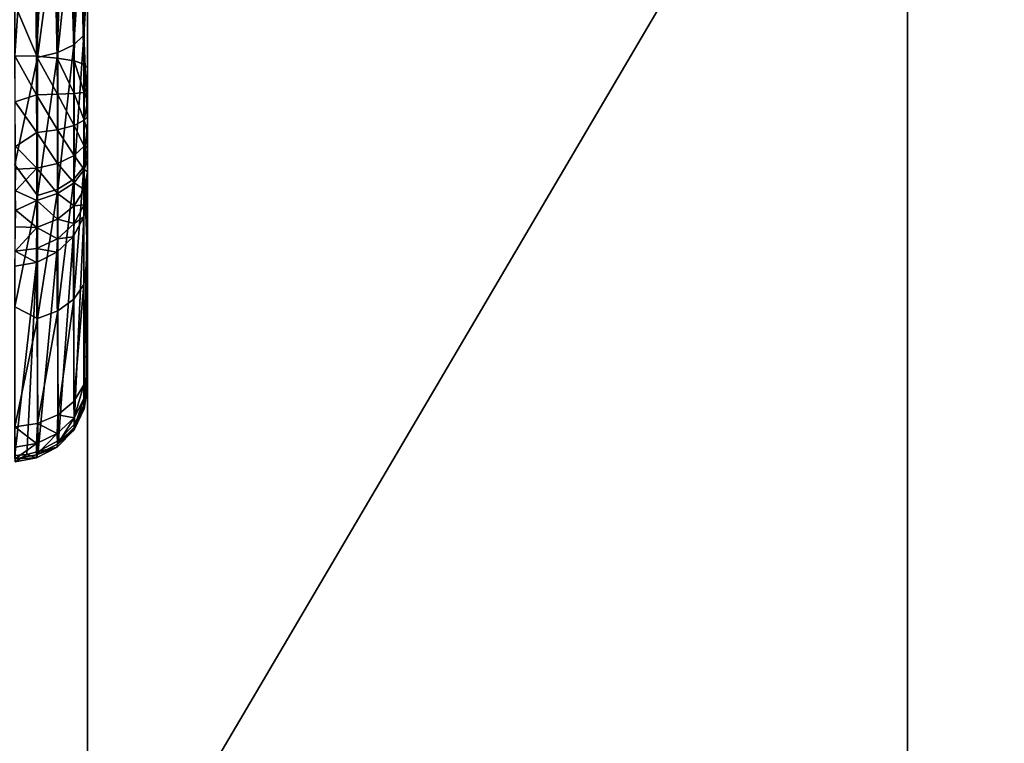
# Model space of a CAD drawing. Header units: millimetres. Extents: x -41 to 11, y -3 to 963.
# Tile 443 of 656: x -16.04 to -10.76, y 341.6 to 345.49. Entities that reach past the tile are written whole.
import ezdxf

# ---------------------------------------------------------------- set-up
doc = ezdxf.new("R2010")
doc.units = ezdxf.units.MM
doc.header["$LTSCALE"] = 65.185185
for name, color, linetype in [('3321', 7, 'CONTINUOUS'), ('3323', 7, 'CONTINUOUS'), ('3326', 7, 'CONTINUOUS'), ('3329', 7, 'CONTINUOUS'), ('3341', 7, 'CONTINUOUS'), ('3350', 7, 'CONTINUOUS'), ('3384', 7, 'CONTINUOUS'), ('3385', 7, 'CONTINUOUS'), ('643', 7, 'CONTINUOUS'), ('648', 7, 'CONTINUOUS'), ('695', 7, 'CONTINUOUS'), ('696', 7, 'CONTINUOUS'), ('700', 7, 'CONTINUOUS'), ('701', 7, 'CONTINUOUS')]:
    doc.layers.add(name, color=color, linetype=linetype)

msp = doc.modelspace()

# ---------------------------------------------------------------- linework, layer by layer
at = {"layer": '3321', "linetype": 'Continuous'}
for points in [[(9.125, 297.5, 93.5), (9.125, 382.5, 93.5), (-40.875, 297.5, 93.5), (9.125, 297.5, 93.5)], [(9.125, 382.5, 93.5), (-40.875, 382.5, 93.5), (-40.875, 297.5, 93.5), (9.125, 382.5, 93.5)]]:
    msp.add_3dface(points, dxfattribs=at)
at = {"layer": '3323', "linetype": 'Continuous'}
for points in [[(-40.875, 382.5, 8.5), (9.125, 297.5, 8.5), (-40.875, 297.5, 8.5), (-40.875, 382.5, 8.5)], [(9.125, 382.5, 8.5), (9.125, 297.5, 8.5), (-40.875, 382.5, 8.5), (9.125, 382.5, 8.5)]]:
    msp.add_3dface(points, dxfattribs=at)
at = {"layer": '3326', "linetype": 'Continuous'}
for points in [[(-15.675, 300.2, 11.2), (-15.675, 379.8, 90.8), (-15.675, 363.1576, 64.6117), (-15.675, 300.2, 11.2)], [(-15.675, 379.8, 90.8), (-15.675, 300.2, 11.2), (-15.675, 341.0258, 53.5527), (-15.675, 379.8, 90.8)], [(-15.675, 300.2, 90.8), (-15.675, 379.8, 90.8), (-15.675, 332.2102, 79.7085), (-15.675, 300.2, 90.8)], [(-15.675, 312.346, 53.7239), (-15.675, 379.8, 90.8), (-15.675, 312.7064, 52.854), (-15.675, 312.346, 53.7239)], [(-15.675, 379.8, 11.2), (-15.675, 300.2, 11.2), (-15.675, 347.7898, 22.2915), (-15.675, 379.8, 11.2)], [(-15.675, 333.5075, 79.4128), (-15.675, 379.8, 90.8), (-15.675, 333.6821, 79.1939), (-15.675, 333.5075, 79.4128)], [(-15.675, 379.8, 90.8), (-15.675, 333.5075, 79.4128), (-15.675, 333.2883, 79.5876), (-15.675, 379.8, 90.8)], [(-15.675, 333.6821, 79.1939), (-15.675, 379.8, 90.8), (-15.675, 333.8035, 78.9418), (-15.675, 333.6821, 79.1939)], [(-15.675, 333.8035, 78.9418), (-15.675, 379.8, 90.8), (-15.675, 333.8658, 78.6685), (-15.675, 333.8035, 78.9418)], [(-15.675, 333.8658, 78.6685), (-15.675, 379.8, 90.8), (-15.675, 333.8658, 78.3887), (-15.675, 333.8658, 78.6685)], [(-15.675, 333.8658, 78.3887), (-15.675, 379.8, 90.8), (-15.675, 333.8034, 78.1158), (-15.675, 333.8658, 78.3887)], [(-15.675, 333.8034, 78.1158), (-15.675, 379.8, 90.8), (-15.675, 333.6821, 77.8638), (-15.675, 333.8034, 78.1158)], [(-15.675, 333.6821, 77.8638), (-15.675, 379.8, 90.8), (-15.675, 333.5077, 77.6451), (-15.675, 333.6821, 77.8638)], [(-15.675, 332.2102, 79.7085), (-15.675, 379.8, 90.8), (-15.675, 332.483, 79.7709), (-15.675, 332.2102, 79.7085)], [(-15.675, 332.483, 79.7709), (-15.675, 379.8, 90.8), (-15.675, 332.763, 79.7711), (-15.675, 332.483, 79.7709)], [(-15.675, 332.763, 79.7711), (-15.675, 379.8, 90.8), (-15.675, 333.0362, 79.7088), (-15.675, 332.763, 79.7711)], [(-15.675, 333.0362, 79.7088), (-15.675, 379.8, 90.8), (-15.675, 333.2883, 79.5876), (-15.675, 333.0362, 79.7088)], [(-15.675, 379.8, 90.8), (-15.675, 341.0258, 53.5527), (-15.675, 341.2006, 53.772), (-15.675, 379.8, 90.8)], [(-15.675, 339.2581, 55.3205), (-15.675, 379.8, 90.8), (-15.675, 339.477, 55.4951), (-15.675, 339.2581, 55.3205)], [(-15.675, 379.8, 90.8), (-15.675, 339.2581, 55.3205), (-15.675, 339.2894, 63.4008), (-15.675, 379.8, 90.8)], [(-15.675, 339.477, 55.4951), (-15.675, 379.8, 90.8), (-15.675, 339.7291, 55.6165), (-15.675, 339.477, 55.4951)], [(-15.675, 379.8, 90.8), (-15.675, 312.346, 53.7239), (-15.675, 324.267, 66.7332), (-15.675, 379.8, 90.8)], [(-15.675, 312.7064, 52.854), (-15.675, 379.8, 90.8), (-15.675, 312.9261, 51.9386), (-15.675, 312.7064, 52.854)], [(-15.675, 312.9261, 51.9386), (-15.675, 379.8, 90.8), (-15.675, 313, 51.0004), (-15.675, 312.9261, 51.9386)], [(-15.675, 313, 51.0004), (-15.675, 379.8, 90.8), (-15.675, 337.7405, 65.3432), (-15.675, 313, 51.0004)], [(-15.675, 324.4414, 68.282), (-15.675, 379.8, 90.8), (-15.675, 324.5628, 68.0299), (-15.675, 324.4414, 68.282)], [(-15.675, 379.8, 90.8), (-15.675, 324.4414, 68.282), (-15.675, 333.5077, 77.6451), (-15.675, 379.8, 90.8)], [(-15.675, 324.5628, 68.0299), (-15.675, 379.8, 90.8), (-15.675, 324.6252, 67.7566), (-15.675, 324.5628, 68.0299)], [(-15.675, 324.6252, 67.7566), (-15.675, 379.8, 90.8), (-15.675, 324.6251, 67.4769), (-15.675, 324.6252, 67.7566)], [(-15.675, 324.6251, 67.4769), (-15.675, 379.8, 90.8), (-15.675, 324.5628, 67.2039), (-15.675, 324.6251, 67.4769)], [(-15.675, 324.5628, 67.2039), (-15.675, 379.8, 90.8), (-15.675, 324.4414, 66.952), (-15.675, 324.5628, 67.2039)], [(-15.675, 324.4414, 66.952), (-15.675, 379.8, 90.8), (-15.675, 324.267, 66.7332), (-15.675, 324.4414, 66.952)], [(-15.675, 339.0705, 65.3431), (-15.675, 379.8, 90.8), (-15.675, 339.2892, 65.1687), (-15.675, 339.0705, 65.3431)], [(-15.675, 339.2892, 65.1687), (-15.675, 379.8, 90.8), (-15.675, 339.4637, 64.9501), (-15.675, 339.2892, 65.1687)], [(-15.675, 339.4637, 64.9501), (-15.675, 379.8, 90.8), (-15.675, 339.5851, 64.6982), (-15.675, 339.4637, 64.9501)], [(-15.675, 339.5851, 64.6982), (-15.675, 379.8, 90.8), (-15.675, 339.6475, 64.4254), (-15.675, 339.5851, 64.6982)], [(-15.675, 339.6475, 64.4254), (-15.675, 379.8, 90.8), (-15.675, 339.6477, 64.1454), (-15.675, 339.6475, 64.4254)], [(-15.675, 339.6477, 64.1454), (-15.675, 379.8, 90.8), (-15.675, 339.5854, 63.8721), (-15.675, 339.6477, 64.1454)], [(-15.675, 339.5854, 63.8721), (-15.675, 379.8, 90.8), (-15.675, 339.4642, 63.6201), (-15.675, 339.5854, 63.8721)], [(-15.675, 338.8186, 65.4645), (-15.675, 379.8, 90.8), (-15.675, 339.0705, 65.3431), (-15.675, 338.8186, 65.4645)], [(-15.675, 339.7291, 55.6165), (-15.675, 379.8, 90.8), (-15.675, 340.0024, 55.6788), (-15.675, 339.7291, 55.6165)], [(-15.675, 340.0024, 55.6788), (-15.675, 379.8, 90.8), (-15.675, 340.2821, 55.6787), (-15.675, 340.0024, 55.6788)], [(-15.675, 340.2821, 55.6787), (-15.675, 379.8, 90.8), (-15.675, 340.555, 55.6164), (-15.675, 340.2821, 55.6787)], [(-15.675, 340.555, 55.6164), (-15.675, 379.8, 90.8), (-15.675, 340.807, 55.495), (-15.675, 340.555, 55.6164)], [(-15.675, 340.807, 55.495), (-15.675, 379.8, 90.8), (-15.675, 341.0257, 55.3206), (-15.675, 340.807, 55.495)], [(-15.675, 341.0257, 55.3206), (-15.675, 379.8, 90.8), (-15.675, 341.2002, 55.102), (-15.675, 341.0257, 55.3206)], [(-15.675, 341.2002, 55.102), (-15.675, 379.8, 90.8), (-15.675, 341.3216, 54.8501), (-15.675, 341.2002, 55.102)], [(-15.675, 341.3216, 54.8501), (-15.675, 379.8, 90.8), (-15.675, 341.384, 54.5773), (-15.675, 341.3216, 54.8501)], [(-15.675, 341.384, 54.5773), (-15.675, 379.8, 90.8), (-15.675, 341.3842, 54.2973), (-15.675, 341.384, 54.5773)], [(-15.675, 341.3842, 54.2973), (-15.675, 379.8, 90.8), (-15.675, 341.3219, 54.0241), (-15.675, 341.3842, 54.2973)], [(-15.675, 341.3219, 54.0241), (-15.675, 379.8, 90.8), (-15.675, 341.2006, 53.772), (-15.675, 341.3219, 54.0241)], [(-15.675, 379.8, 90.8), (-15.675, 339.2894, 63.4008), (-15.675, 339.4642, 63.6201), (-15.675, 379.8, 90.8)], [(-15.675, 337.7405, 65.3432), (-15.675, 379.8, 90.8), (-15.675, 337.9926, 65.4645), (-15.675, 337.7405, 65.3432)], [(-15.675, 337.9926, 65.4645), (-15.675, 379.8, 90.8), (-15.675, 338.2659, 65.5269), (-15.675, 337.9926, 65.4645)], [(-15.675, 338.2659, 65.5269), (-15.675, 379.8, 90.8), (-15.675, 338.5456, 65.5268), (-15.675, 338.2659, 65.5269)], [(-15.675, 338.5456, 65.5268), (-15.675, 379.8, 90.8), (-15.675, 338.8186, 65.4645), (-15.675, 338.5456, 65.5268)], [(-15.675, 368.1454, 54.526), (-15.675, 300.2, 11.2), (-15.675, 368.7574, 55.2426), (-15.675, 368.1454, 54.526)], [(-15.675, 300.2, 11.2), (-15.675, 364.707, 62.6697), (-15.675, 368.7574, 55.2426), (-15.675, 300.2, 11.2)], [(-15.675, 367.6536, 53.7233), (-15.675, 300.2, 11.2), (-15.675, 368.1454, 54.526), (-15.675, 367.6536, 53.7233)], [(-15.675, 367.654, 48.2761), (-15.675, 300.2, 11.2), (-15.675, 367.2936, 49.146), (-15.675, 367.654, 48.2761)], [(-15.675, 300.2, 11.2), (-15.675, 367.654, 48.2761), (-15.675, 355.733, 35.2668), (-15.675, 300.2, 11.2)], [(-15.675, 367.2933, 52.8531), (-15.675, 300.2, 11.2), (-15.675, 367.6536, 53.7233), (-15.675, 367.2933, 52.8531)], [(-15.675, 367.2936, 49.146), (-15.675, 300.2, 11.2), (-15.675, 367.0739, 50.0614), (-15.675, 367.2936, 49.146)], [(-15.675, 367.0737, 51.9378), (-15.675, 300.2, 11.2), (-15.675, 367.2933, 52.8531), (-15.675, 367.0737, 51.9378)], [(-15.675, 367.0739, 50.0614), (-15.675, 300.2, 11.2), (-15.675, 367, 50.9996), (-15.675, 367.0739, 50.0614)], [(-15.675, 367, 50.9996), (-15.675, 300.2, 11.2), (-15.675, 367.0737, 51.9378), (-15.675, 367, 50.9996)], [(-15.675, 364.707, 62.6697), (-15.675, 300.2, 11.2), (-15.675, 364.4551, 62.5483), (-15.675, 364.707, 62.6697)], [(-15.675, 364.4551, 62.5483), (-15.675, 300.2, 11.2), (-15.675, 364.1823, 62.4859), (-15.675, 364.4551, 62.5483)], [(-15.675, 364.1823, 62.4859), (-15.675, 300.2, 11.2), (-15.675, 363.9023, 62.4857), (-15.675, 364.1823, 62.4859)], [(-15.675, 363.9023, 62.4857), (-15.675, 300.2, 11.2), (-15.675, 363.6291, 62.548), (-15.675, 363.9023, 62.4857)], [(-15.675, 363.6291, 62.548), (-15.675, 300.2, 11.2), (-15.675, 363.377, 62.6692), (-15.675, 363.6291, 62.548)], [(-15.675, 363.377, 62.6692), (-15.675, 300.2, 11.2), (-15.675, 363.1577, 62.844), (-15.675, 363.377, 62.6692)], [(-15.675, 363.1577, 62.844), (-15.675, 300.2, 11.2), (-15.675, 362.9832, 63.063), (-15.675, 363.1577, 62.844)], [(-15.675, 362.9832, 64.393), (-15.675, 300.2, 11.2), (-15.675, 363.1576, 64.6117), (-15.675, 362.9832, 64.393)], [(-15.675, 362.9832, 63.063), (-15.675, 300.2, 11.2), (-15.675, 362.8618, 63.315), (-15.675, 362.9832, 63.063)], [(-15.675, 362.8619, 64.141), (-15.675, 300.2, 11.2), (-15.675, 362.9832, 64.393), (-15.675, 362.8619, 64.141)], [(-15.675, 362.7995, 63.8681), (-15.675, 300.2, 11.2), (-15.675, 362.8619, 64.141), (-15.675, 362.7995, 63.8681)], [(-15.675, 362.8618, 63.315), (-15.675, 300.2, 11.2), (-15.675, 362.7995, 63.5883), (-15.675, 362.8618, 63.315)], [(-15.675, 362.7995, 63.5883), (-15.675, 300.2, 11.2), (-15.675, 362.7995, 63.8681), (-15.675, 362.7995, 63.5883)], [(-15.675, 355.5586, 35.048), (-15.675, 300.2, 11.2), (-15.675, 355.733, 35.2668), (-15.675, 355.5586, 35.048)], [(-15.675, 346.4923, 24.3549), (-15.675, 300.2, 11.2), (-15.675, 355.5586, 33.718), (-15.675, 346.4923, 24.3549)], [(-15.675, 355.5586, 33.718), (-15.675, 300.2, 11.2), (-15.675, 355.4372, 33.9701), (-15.675, 355.5586, 33.718)], [(-15.675, 355.4372, 34.7961), (-15.675, 300.2, 11.2), (-15.675, 355.5586, 35.048), (-15.675, 355.4372, 34.7961)], [(-15.675, 355.4372, 33.9701), (-15.675, 300.2, 11.2), (-15.675, 355.3748, 34.2434), (-15.675, 355.4372, 33.9701)], [(-15.675, 355.3749, 34.5231), (-15.675, 300.2, 11.2), (-15.675, 355.4372, 34.7961), (-15.675, 355.3749, 34.5231)], [(-15.675, 355.3748, 34.2434), (-15.675, 300.2, 11.2), (-15.675, 355.3749, 34.5231), (-15.675, 355.3748, 34.2434)], [(-15.675, 347.7898, 22.2915), (-15.675, 300.2, 11.2), (-15.675, 347.517, 22.2291), (-15.675, 347.7898, 22.2915)], [(-15.675, 347.517, 22.2291), (-15.675, 300.2, 11.2), (-15.675, 347.237, 22.2289), (-15.675, 347.517, 22.2291)], [(-15.675, 347.237, 22.2289), (-15.675, 300.2, 11.2), (-15.675, 346.9638, 22.2912), (-15.675, 347.237, 22.2289)], [(-15.675, 346.9638, 22.2912), (-15.675, 300.2, 11.2), (-15.675, 346.7117, 22.4124), (-15.675, 346.9638, 22.2912)], [(-15.675, 300.2, 11.2), (-15.675, 346.4925, 22.5872), (-15.675, 346.7117, 22.4124), (-15.675, 300.2, 11.2)], [(-15.675, 346.4925, 22.5872), (-15.675, 300.2, 11.2), (-15.675, 346.3179, 22.8061), (-15.675, 346.4925, 22.5872)], [(-15.675, 346.3179, 24.1362), (-15.675, 300.2, 11.2), (-15.675, 346.4923, 24.3549), (-15.675, 346.3179, 24.1362)], [(-15.675, 346.3179, 22.8061), (-15.675, 300.2, 11.2), (-15.675, 346.1965, 23.0582), (-15.675, 346.3179, 22.8061)], [(-15.675, 346.1966, 23.8842), (-15.675, 300.2, 11.2), (-15.675, 346.3179, 24.1362), (-15.675, 346.1966, 23.8842)], [(-15.675, 346.1342, 23.6113), (-15.675, 300.2, 11.2), (-15.675, 346.1966, 23.8842), (-15.675, 346.1342, 23.6113)], [(-15.675, 346.1965, 23.0582), (-15.675, 300.2, 11.2), (-15.675, 346.1342, 23.3315), (-15.675, 346.1965, 23.0582)], [(-15.675, 346.1342, 23.3315), (-15.675, 300.2, 11.2), (-15.675, 346.1342, 23.6113), (-15.675, 346.1342, 23.3315)]]:
    msp.add_3dface(points, dxfattribs=at)
at = {"layer": '3329', "linetype": 'Continuous'}
for points in [[(-11.275, 379, 12), (-11.275, 346.9634, 22.2913), (-11.275, 301, 12), (-11.275, 379, 12)], [(-11.275, 379, 90), (-11.275, 301, 12), (-11.275, 362.9834, 64.3933), (-11.275, 379, 90)], [(-11.275, 301, 12), (-11.275, 379, 90), (-11.275, 341.0258, 53.5527), (-11.275, 301, 12)], [(-11.275, 341.3218, 54.0237), (-11.275, 379, 90), (-11.275, 341.3841, 54.2971), (-11.275, 341.3218, 54.0237)], [(-11.275, 341.2004, 53.7717), (-11.275, 379, 90), (-11.275, 341.3218, 54.0237), (-11.275, 341.2004, 53.7717)], [(-11.275, 341.0258, 53.5527), (-11.275, 379, 90), (-11.275, 341.2004, 53.7717), (-11.275, 341.0258, 53.5527)], [(-11.275, 333.8036, 78.9415), (-11.275, 379, 90), (-11.275, 333.6823, 79.1935), (-11.275, 333.8036, 78.9415)], [(-11.275, 379, 90), (-11.275, 333.8036, 78.9415), (-11.275, 339.5852, 64.6978), (-11.275, 379, 90)], [(-11.275, 333.2886, 79.5873), (-11.275, 379, 90), (-11.275, 333.0366, 79.7087), (-11.275, 333.2886, 79.5873)], [(-11.275, 333.6823, 79.1935), (-11.275, 379, 90), (-11.275, 333.5075, 79.4128), (-11.275, 333.6823, 79.1935)], [(-11.275, 333.5075, 79.4128), (-11.275, 379, 90), (-11.275, 333.2886, 79.5873), (-11.275, 333.5075, 79.4128)], [(-11.275, 339.6476, 64.4249), (-11.275, 379, 90), (-11.275, 339.5852, 64.6978), (-11.275, 339.6476, 64.4249)], [(-11.275, 341.3841, 54.5768), (-11.275, 379, 90), (-11.275, 339.6476, 64.4249), (-11.275, 341.3841, 54.5768)], [(-11.275, 341.3841, 54.2971), (-11.275, 379, 90), (-11.275, 341.3841, 54.5768), (-11.275, 341.3841, 54.2971)], [(-11.275, 379, 90), (-11.275, 301, 90), (-11.275, 333.0366, 79.7087), (-11.275, 379, 90)], [(-11.275, 362.9834, 64.3933), (-11.275, 301, 12), (-11.275, 362.862, 64.1414), (-11.275, 362.9834, 64.3933)], [(-11.275, 301, 12), (-11.275, 346.1967, 23.8846), (-11.275, 362.862, 64.1414), (-11.275, 301, 12)], [(-11.275, 346.9634, 22.2913), (-11.275, 346.7114, 22.4127), (-11.275, 301, 12), (-11.275, 346.9634, 22.2913)], [(-11.275, 346.7114, 22.4127), (-11.275, 346.4925, 22.5872), (-11.275, 301, 12), (-11.275, 346.7114, 22.4127)], [(-11.275, 346.4925, 22.5872), (-11.275, 346.3177, 22.8065), (-11.275, 301, 12), (-11.275, 346.4925, 22.5872)], [(-11.275, 346.3177, 22.8065), (-11.275, 346.1964, 23.0585), (-11.275, 301, 12), (-11.275, 346.3177, 22.8065)], [(-11.275, 346.1343, 23.6118), (-11.275, 346.1967, 23.8846), (-11.275, 301, 12), (-11.275, 346.1343, 23.6118)], [(-11.275, 346.1964, 23.0585), (-11.275, 346.1341, 23.3318), (-11.275, 301, 12), (-11.275, 346.1964, 23.0585)], [(-11.275, 346.1341, 23.3318), (-11.275, 346.1343, 23.6118), (-11.275, 301, 12), (-11.275, 346.1341, 23.3318)]]:
    msp.add_3dface(points, dxfattribs=at)
at = {"layer": '3341', "linetype": 'Continuous'}
for points in [[(-11.275, 379, 12), (-11.275, 301, 12), (11.125, 379, 12), (-11.275, 379, 12)], [(-11.275, 301, 12), (11.125, 301, 12), (11.125, 379, 12), (-11.275, 301, 12)]]:
    msp.add_3dface(points, dxfattribs=at)
at = {"layer": '3350', "linetype": 'Continuous'}
for points in [[(-11.275, 379, 90), (11.125, 379, 90), (11.125, 301, 90), (-11.275, 379, 90)], [(-11.275, 301, 90), (-11.275, 379, 90), (11.125, 301, 90), (-11.275, 301, 90)]]:
    msp.add_3dface(points, dxfattribs=at)
at = {"layer": '3384', "linetype": 'Continuous'}
for points in [[(-40.875, 300.2, 90.8), (-40.875, 379.8, 90.8), (-15.675, 300.2, 90.8), (-40.875, 300.2, 90.8)], [(-40.875, 379.8, 90.8), (-15.675, 379.8, 90.8), (-15.675, 300.2, 90.8), (-40.875, 379.8, 90.8)]]:
    msp.add_3dface(points, dxfattribs=at)
at = {"layer": '3385', "linetype": 'Continuous'}
for points in [[(-15.675, 379.8, 11.2), (-40.875, 300.2, 11.2), (-15.675, 300.2, 11.2), (-15.675, 379.8, 11.2)], [(-40.875, 379.8, 11.2), (-40.875, 300.2, 11.2), (-15.675, 379.8, 11.2), (-40.875, 379.8, 11.2)]]:
    msp.add_3dface(points, dxfattribs=at)
at = {"layer": '643', "linetype": 'Continuous'}
for points in [[(-15.7488, 345.3534, 26.1023), (-15.7488, 346.1363, 26.4466), (-15.8347, 345.3118, 26.1802), (-15.7488, 345.3534, 26.1023)], [(-15.8347, 345.3118, 26.1802), (-15.7488, 346.1363, 26.4466), (-15.8347, 346.107, 26.5299), (-15.8347, 345.3118, 26.1802)], [(-15.6938, 345.4053, 26.005), (-15.6938, 346.1729, 26.3426), (-15.7488, 345.3534, 26.1023), (-15.6938, 345.4053, 26.005)], [(-15.7488, 345.3534, 26.1023), (-15.6938, 346.1729, 26.3426), (-15.7488, 346.1363, 26.4466), (-15.7488, 345.3534, 26.1023)], [(-15.6938, 345.4053, 26.005), (-15.675, 345.738, 26.0353), (-15.6938, 346.1729, 26.3426), (-15.6938, 345.4053, 26.005)], [(-16.0645, 345.57, 26.3982), (-15.9435, 345.2845, 26.2313), (-15.9435, 346.0878, 26.5846), (-16.0645, 345.57, 26.3982)], [(-15.8347, 345.3118, 26.1802), (-15.8347, 346.107, 26.5299), (-15.9435, 345.2845, 26.2313), (-15.8347, 345.3118, 26.1802)], [(-15.9435, 345.2845, 26.2313), (-15.8347, 346.107, 26.5299), (-15.9435, 346.0878, 26.5846), (-15.9435, 345.2845, 26.2313)], [(-15.675, 344.9372, 25.5776), (-15.675, 345.738, 26.0353), (-15.6938, 345.4053, 26.005), (-15.675, 344.9372, 25.5776)], [(-16.0645, 345.57, 26.3982), (-16.0645, 344.7098, 25.9065), (-15.9435, 345.2845, 26.2313), (-16.0645, 345.57, 26.3982)], [(-15.6938, 344.698, 25.5547), (-15.6938, 345.4053, 26.005), (-15.7488, 344.6319, 25.6429), (-15.6938, 344.698, 25.5547)], [(-15.7488, 344.6319, 25.6429), (-15.6938, 345.4053, 26.005), (-15.7488, 345.3534, 26.1023), (-15.7488, 344.6319, 25.6429)], [(-15.6938, 344.698, 25.5547), (-15.675, 344.9372, 25.5776), (-15.6938, 345.4053, 26.005), (-15.6938, 344.698, 25.5547)], [(-15.7488, 344.6319, 25.6429), (-15.7488, 345.3534, 26.1023), (-15.8347, 344.5789, 25.7136), (-15.7488, 344.6319, 25.6429)], [(-15.8347, 344.5789, 25.7136), (-15.7488, 345.3534, 26.1023), (-15.8347, 345.3118, 26.1802), (-15.8347, 344.5789, 25.7136)], [(-16.0645, 344.7098, 25.9065), (-15.9435, 344.5441, 25.7599), (-15.9435, 345.2845, 26.2313), (-16.0645, 344.7098, 25.9065)], [(-15.8347, 344.5789, 25.7136), (-15.8347, 345.3118, 26.1802), (-15.9435, 344.5441, 25.7599), (-15.8347, 344.5789, 25.7136)], [(-15.9435, 344.5441, 25.7599), (-15.8347, 345.3118, 26.1802), (-15.9435, 345.2845, 26.2313), (-15.9435, 344.5441, 25.7599)], [(-15.675, 344.2264, 24.9898), (-15.675, 344.9372, 25.5776), (-15.6938, 344.698, 25.5547), (-15.675, 344.2264, 24.9898)], [(-16.0645, 344.7098, 25.9065), (-16.0645, 343.9461, 25.275), (-15.9435, 344.5441, 25.7599), (-16.0645, 344.7098, 25.9065)], [(-15.6938, 344.0673, 25.0021), (-15.6938, 344.698, 25.5547), (-15.7488, 343.9885, 25.0792), (-15.6938, 344.0673, 25.0021)], [(-15.7488, 343.9885, 25.0792), (-15.6938, 344.698, 25.5547), (-15.7488, 344.6319, 25.6429), (-15.7488, 343.9885, 25.0792)], [(-15.6938, 344.0673, 25.0021), (-15.675, 344.2264, 24.9898), (-15.6938, 344.698, 25.5547), (-15.6938, 344.0673, 25.0021)], [(-15.7488, 343.9885, 25.0792), (-15.7488, 344.6319, 25.6429), (-15.8347, 343.9255, 25.141), (-15.7488, 343.9885, 25.0792)], [(-15.8347, 343.9255, 25.141), (-15.7488, 344.6319, 25.6429), (-15.8347, 344.5789, 25.7136), (-15.8347, 343.9255, 25.141)], [(-16.0645, 343.9461, 25.275), (-15.9435, 343.8841, 25.1816), (-15.9435, 344.5441, 25.7599), (-16.0645, 343.9461, 25.275)], [(-15.8347, 343.9255, 25.141), (-15.8347, 344.5789, 25.7136), (-15.9435, 343.8841, 25.1816), (-15.8347, 343.9255, 25.141)], [(-15.9435, 343.8841, 25.1816), (-15.8347, 344.5789, 25.7136), (-15.9435, 344.5441, 25.7599), (-15.9435, 343.8841, 25.1816)], [(-15.6938, 343.5279, 24.3601), (-15.675, 344.2264, 24.9898), (-15.6938, 344.0673, 25.0021), (-15.6938, 343.5279, 24.3601)], [(-15.6801, 343.5747, 24.3265), (-15.675, 344.2264, 24.9898), (-15.6938, 343.5279, 24.3601), (-15.6801, 343.5747, 24.3265)], [(-15.675, 343.6265, 24.2894), (-15.675, 344.2264, 24.9898), (-15.6801, 343.5747, 24.3265), (-15.675, 343.6265, 24.2894)], [(-15.6938, 343.5279, 24.3601), (-15.6938, 344.0673, 25.0021), (-15.7488, 343.4383, 24.4243), (-15.6938, 343.5279, 24.3601)], [(-15.7488, 343.4383, 24.4243), (-15.6938, 344.0673, 25.0021), (-15.7488, 343.9885, 25.0792), (-15.7488, 343.4383, 24.4243)], [(-15.7488, 343.4383, 24.4243), (-15.7488, 343.9885, 25.0792), (-15.8348, 343.3666, 24.4758), (-15.7488, 343.4383, 24.4243)], [(-15.8348, 343.3666, 24.4758), (-15.7488, 343.9885, 25.0792), (-15.8347, 343.9255, 25.141), (-15.8348, 343.3666, 24.4758)], [(-16.0645, 343.9461, 25.275), (-16.0645, 343.3016, 24.5225), (-15.9435, 343.8841, 25.1816), (-16.0645, 343.9461, 25.275)], [(-15.9434, 343.3196, 24.5096), (-15.8347, 343.9255, 25.141), (-15.9435, 343.8841, 25.1816), (-15.9434, 343.3196, 24.5096)], [(-15.8348, 343.3666, 24.4758), (-15.8347, 343.9255, 25.141), (-15.9434, 343.3196, 24.5096), (-15.8348, 343.3666, 24.4758)], [(-15.9435, 343.8841, 25.1816), (-16.0645, 343.3016, 24.5225), (-15.9434, 343.3196, 24.5096), (-15.9435, 343.8841, 25.1816)]]:
    msp.add_3dface(points, dxfattribs=at)
at = {"layer": '648', "linetype": 'Continuous'}
for points in [[(-16.0645, 346.8328, 19.4517), (-15.9631, 346.8295, 19.4672), (-16.0645, 345.2949, 19.1575), (-16.0645, 346.8328, 19.4517)], [(-16.0645, 345.2949, 19.1575), (-15.9631, 346.8295, 19.4672), (-15.9485, 345.2916, 19.1776), (-16.0645, 345.2949, 19.1575)], [(-15.9631, 346.8295, 19.4672), (-15.869, 346.8207, 19.5074), (-15.9485, 345.2916, 19.1776), (-15.9631, 346.8295, 19.4672)], [(-15.9485, 345.2916, 19.1776), (-15.869, 346.8207, 19.5074), (-15.8371, 345.2821, 19.2347), (-15.9485, 345.2916, 19.1776)], [(-15.869, 346.8207, 19.5074), (-15.7885, 346.8073, 19.5697), (-15.8371, 345.2821, 19.2347), (-15.869, 346.8207, 19.5074)], [(-15.8371, 345.2821, 19.2347), (-15.7885, 346.8073, 19.5697), (-15.747, 345.2669, 19.3261), (-15.8371, 345.2821, 19.2347)], [(-15.7885, 346.8073, 19.5697), (-15.7269, 346.7899, 19.65), (-15.747, 345.2669, 19.3261), (-15.7885, 346.8073, 19.5697)], [(-15.747, 345.2669, 19.3261), (-15.7269, 346.7899, 19.65), (-15.6935, 345.2491, 19.4333), (-15.747, 345.2669, 19.3261)], [(-15.7269, 346.7899, 19.65), (-15.6882, 346.7697, 19.743), (-15.6935, 345.2491, 19.4333), (-15.7269, 346.7899, 19.65)], [(-15.6882, 346.7697, 19.743), (-15.675, 346.7482, 19.8425), (-15.6935, 345.2491, 19.4333), (-15.6882, 346.7697, 19.743)], [(-15.6935, 345.2491, 19.4333), (-15.675, 346.7482, 19.8425), (-15.675, 345.2296, 19.552), (-15.6935, 345.2491, 19.4333)]]:
    msp.add_3dface(points, dxfattribs=at)
at = {"layer": '695', "linetype": 'Continuous'}
for points in [[(-15.675, 346.7482, 19.8425), (-15.675, 344.2264, 24.9898), (-15.675, 345.2296, 19.552), (-15.675, 346.7482, 19.8425)], [(-15.675, 344.2264, 24.9898), (-15.675, 346.7482, 19.8425), (-15.675, 345.6265, 22.7761), (-15.675, 344.2264, 24.9898)], [(-15.675, 345.738, 26.0353), (-15.675, 344.9372, 25.5776), (-15.675, 345.8049, 24.5078), (-15.675, 345.738, 26.0353)], [(-15.675, 344.9372, 25.5776), (-15.675, 345.6036, 24.1047), (-15.675, 345.8049, 24.5078), (-15.675, 344.9372, 25.5776)], [(-15.675, 344.2264, 24.9898), (-15.675, 345.6265, 22.7761), (-15.675, 345.5113, 23.2129), (-15.675, 344.2264, 24.9898)], [(-15.675, 344.9372, 25.5776), (-15.675, 345.5038, 23.6652), (-15.675, 345.6036, 24.1047), (-15.675, 344.9372, 25.5776)], [(-15.675, 344.9372, 25.5776), (-15.675, 344.2264, 24.9898), (-15.675, 345.5113, 23.2129), (-15.675, 344.9372, 25.5776)], [(-15.675, 344.9372, 25.5776), (-15.675, 345.5113, 23.2129), (-15.675, 345.5038, 23.6652), (-15.675, 344.9372, 25.5776)], [(-15.675, 344.2264, 24.9898), (-15.675, 343.6265, 24.2894), (-15.675, 345.2296, 19.552), (-15.675, 344.2264, 24.9898)], [(-15.675, 345.2296, 19.552), (-15.675, 343.6265, 24.2894), (-15.675, 345.1392, 19.5442), (-15.675, 345.2296, 19.552)], [(-15.675, 345.1392, 19.5442), (-15.675, 343.6265, 24.2894), (-15.675, 345.0514, 19.5493), (-15.675, 345.1392, 19.5442)], [(-15.675, 345.0514, 19.5493), (-15.675, 343.6265, 24.2894), (-15.675, 344.9658, 19.5673), (-15.675, 345.0514, 19.5493)], [(-15.675, 344.9658, 19.5673), (-15.675, 343.6265, 24.2894), (-15.675, 344.8817, 19.5985), (-15.675, 344.9658, 19.5673)], [(-15.675, 344.8039, 19.641), (-15.675, 344.8817, 19.5985), (-15.675, 343.5617, 24.1733), (-15.675, 344.8039, 19.641)], [(-15.675, 344.8817, 19.5985), (-15.675, 343.6265, 24.2894), (-15.675, 343.5617, 24.1733), (-15.675, 344.8817, 19.5985)], [(-15.675, 343.5461, 24.1325), (-15.675, 344.8039, 19.641), (-15.675, 343.5617, 24.1733), (-15.675, 343.5461, 24.1325)], [(-15.675, 344.7338, 19.6947), (-15.675, 344.8039, 19.641), (-15.675, 343.5461, 24.1325), (-15.675, 344.7338, 19.6947)], [(-15.675, 343.5241, 24.0474), (-15.675, 344.7338, 19.6947), (-15.675, 343.5461, 24.1325), (-15.675, 343.5241, 24.0474)], [(-15.675, 344.6715, 19.7585), (-15.675, 344.7338, 19.6947), (-15.675, 343.5241, 24.0474), (-15.675, 344.6715, 19.7585)], [(-15.675, 343.5146, 23.9599), (-15.675, 344.6715, 19.7585), (-15.675, 343.5241, 24.0474), (-15.675, 343.5146, 23.9599)], [(-15.675, 344.6208, 19.8284), (-15.675, 344.6715, 19.7585), (-15.675, 343.5146, 23.9599), (-15.675, 344.6208, 19.8284)], [(-15.675, 343.5148, 23.9162), (-15.675, 344.6208, 19.8284), (-15.675, 343.5146, 23.9599), (-15.675, 343.5148, 23.9162)], [(-15.675, 344.5809, 19.9049), (-15.675, 344.6208, 19.8284), (-15.675, 343.5148, 23.9162), (-15.675, 344.5809, 19.9049)], [(-15.675, 344.5515, 19.9885), (-15.675, 344.5809, 19.9049), (-15.675, 343.5344, 23.7844), (-15.675, 344.5515, 19.9885)], [(-15.675, 343.5344, 23.7844), (-15.675, 344.5809, 19.9049), (-15.675, 343.5148, 23.9162), (-15.675, 343.5344, 23.7844)]]:
    msp.add_3dface(points, dxfattribs=at)
at = {"layer": '696', "linetype": 'Continuous'}
for points in [[(-16.0645, 345.2949, 19.1575), (-15.948, 345.0851, 19.1659), (-16.0627, 345.0466, 19.1479), (-16.0645, 345.2949, 19.1575)], [(-16.0645, 345.2949, 19.1575), (-15.9485, 345.2916, 19.1776), (-15.948, 345.0851, 19.1659), (-16.0645, 345.2949, 19.1575)], [(-15.9485, 345.2916, 19.1776), (-15.8371, 345.2821, 19.2347), (-15.8364, 345.0879, 19.224), (-15.9485, 345.2916, 19.1776)], [(-15.9485, 345.2916, 19.1776), (-15.8364, 345.0879, 19.224), (-15.948, 345.0851, 19.1659), (-15.9485, 345.2916, 19.1776)], [(-15.8371, 345.2821, 19.2347), (-15.747, 345.2669, 19.3261), (-15.7466, 345.0922, 19.3166), (-15.8371, 345.2821, 19.2347)], [(-15.8371, 345.2821, 19.2347), (-15.7466, 345.0922, 19.3166), (-15.8364, 345.0879, 19.224), (-15.8371, 345.2821, 19.2347)], [(-15.747, 345.2669, 19.3261), (-15.6935, 345.2491, 19.4333), (-15.6919, 345.0975, 19.4297), (-15.747, 345.2669, 19.3261)], [(-15.747, 345.2669, 19.3261), (-15.6919, 345.0975, 19.4297), (-15.7466, 345.0922, 19.3166), (-15.747, 345.2669, 19.3261)], [(-15.6935, 345.2491, 19.4333), (-15.675, 345.1392, 19.5442), (-15.6919, 345.0975, 19.4297), (-15.6935, 345.2491, 19.4333)], [(-15.6935, 345.2491, 19.4333), (-15.675, 345.2296, 19.552), (-15.675, 345.1392, 19.5442), (-15.6935, 345.2491, 19.4333)], [(-15.675, 345.1392, 19.5442), (-15.675, 345.0514, 19.5493), (-15.6919, 345.0975, 19.4297), (-15.675, 345.1392, 19.5442)], [(-15.948, 345.0851, 19.1659), (-15.947, 344.8821, 19.1974), (-16.0627, 345.0466, 19.1479), (-15.948, 345.0851, 19.1659)], [(-15.8364, 345.0879, 19.224), (-15.8358, 344.897, 19.2538), (-15.948, 345.0851, 19.1659), (-15.8364, 345.0879, 19.224)], [(-15.948, 345.0851, 19.1659), (-15.8358, 344.897, 19.2538), (-15.947, 344.8821, 19.1974), (-15.948, 345.0851, 19.1659)], [(-15.7466, 345.0922, 19.3166), (-15.7463, 344.9205, 19.3433), (-15.8364, 345.0879, 19.224), (-15.7466, 345.0922, 19.3166)], [(-15.8364, 345.0879, 19.224), (-15.7463, 344.9205, 19.3433), (-15.8358, 344.897, 19.2538), (-15.8364, 345.0879, 19.224)], [(-15.6919, 345.0975, 19.4297), (-15.6919, 344.9493, 19.4527), (-15.7466, 345.0922, 19.3166), (-15.6919, 345.0975, 19.4297)], [(-15.7466, 345.0922, 19.3166), (-15.6919, 344.9493, 19.4527), (-15.7463, 344.9205, 19.3433), (-15.7466, 345.0922, 19.3166)], [(-15.6919, 345.0975, 19.4297), (-15.675, 345.0514, 19.5493), (-15.6919, 344.9493, 19.4527), (-15.6919, 345.0975, 19.4297)], [(-16.0627, 345.0466, 19.1479), (-15.947, 344.8821, 19.1974), (-16.0604, 344.8082, 19.1979), (-16.0627, 345.0466, 19.1479)], [(-15.675, 345.0514, 19.5493), (-15.675, 344.9658, 19.5673), (-15.6919, 344.9493, 19.4527), (-15.675, 345.0514, 19.5493)], [(-15.675, 344.9658, 19.5673), (-15.675, 344.8817, 19.5985), (-15.6919, 344.9493, 19.4527), (-15.675, 344.9658, 19.5673)], [(-15.7463, 344.9205, 19.3433), (-15.7462, 344.7582, 19.4047), (-15.8358, 344.897, 19.2538), (-15.7463, 344.9205, 19.3433)], [(-15.6919, 344.9493, 19.4527), (-15.6918, 344.8091, 19.5056), (-15.7463, 344.9205, 19.3433), (-15.6919, 344.9493, 19.4527)], [(-15.7463, 344.9205, 19.3433), (-15.6918, 344.8091, 19.5056), (-15.7462, 344.7582, 19.4047), (-15.7463, 344.9205, 19.3433)], [(-15.6919, 344.9493, 19.4527), (-15.675, 344.8817, 19.5985), (-15.6918, 344.8091, 19.5056), (-15.6919, 344.9493, 19.4527)], [(-15.947, 344.8821, 19.1974), (-15.9465, 344.6902, 19.2699), (-16.0604, 344.8082, 19.1979), (-15.947, 344.8821, 19.1974)], [(-15.8358, 344.897, 19.2538), (-15.8355, 344.7165, 19.3221), (-15.947, 344.8821, 19.1974), (-15.8358, 344.897, 19.2538)], [(-15.947, 344.8821, 19.1974), (-15.8355, 344.7165, 19.3221), (-15.9465, 344.6902, 19.2699), (-15.947, 344.8821, 19.1974)], [(-15.8358, 344.897, 19.2538), (-15.7462, 344.7582, 19.4047), (-15.8355, 344.7165, 19.3221), (-15.8358, 344.897, 19.2538)], [(-15.675, 344.8817, 19.5985), (-15.675, 344.8039, 19.641), (-15.6918, 344.8091, 19.5056), (-15.675, 344.8817, 19.5985)], [(-16.0604, 344.8082, 19.1979), (-15.9465, 344.6902, 19.2699), (-16.0601, 344.6855, 19.2489), (-16.0604, 344.8082, 19.1979)], [(-15.6918, 344.8091, 19.5056), (-15.6918, 344.6831, 19.5869), (-15.7462, 344.7582, 19.4047), (-15.6918, 344.8091, 19.5056)], [(-15.6918, 344.8091, 19.5056), (-15.675, 344.8039, 19.641), (-15.6918, 344.6831, 19.5869), (-15.6918, 344.8091, 19.5056)], [(-15.7462, 344.7582, 19.4047), (-15.7462, 344.6123, 19.4989), (-15.8355, 344.7165, 19.3221), (-15.7462, 344.7582, 19.4047)], [(-15.7462, 344.7582, 19.4047), (-15.6918, 344.6831, 19.5869), (-15.7462, 344.6123, 19.4989), (-15.7462, 344.7582, 19.4047)], [(-15.675, 344.8039, 19.641), (-15.675, 344.7338, 19.6947), (-15.6918, 344.6831, 19.5869), (-15.675, 344.8039, 19.641)], [(-15.8355, 344.7165, 19.3221), (-15.8355, 344.5542, 19.4267), (-15.9465, 344.6902, 19.2699), (-15.8355, 344.7165, 19.3221)], [(-15.8355, 344.7165, 19.3221), (-15.7462, 344.6123, 19.4989), (-15.8355, 344.5542, 19.4267), (-15.8355, 344.7165, 19.3221)], [(-15.675, 344.7338, 19.6947), (-15.675, 344.6715, 19.7585), (-15.6918, 344.6831, 19.5869), (-15.675, 344.7338, 19.6947)], [(-16.0601, 344.6855, 19.2489), (-15.9465, 344.6902, 19.2699), (-16.0602, 344.5691, 19.3169), (-16.0601, 344.6855, 19.2489)], [(-15.9465, 344.6902, 19.2699), (-15.9465, 344.5176, 19.3813), (-16.0602, 344.5691, 19.3169), (-15.9465, 344.6902, 19.2699)], [(-15.9465, 344.6902, 19.2699), (-15.8355, 344.5542, 19.4267), (-15.9465, 344.5176, 19.3813), (-15.9465, 344.6902, 19.2699)], [(-15.6918, 344.6831, 19.5869), (-15.6919, 344.5769, 19.6929), (-15.7462, 344.6123, 19.4989), (-15.6918, 344.6831, 19.5869)], [(-15.6918, 344.6831, 19.5869), (-15.675, 344.6715, 19.7585), (-15.6919, 344.5769, 19.6929), (-15.6918, 344.6831, 19.5869)], [(-15.675, 344.6715, 19.7585), (-15.675, 344.6208, 19.8284), (-15.6919, 344.5769, 19.6929), (-15.675, 344.6715, 19.7585)], [(-15.7462, 344.6123, 19.4989), (-15.7463, 344.4892, 19.6216), (-15.8355, 344.5542, 19.4267), (-15.7462, 344.6123, 19.4989)], [(-15.7462, 344.6123, 19.4989), (-15.6919, 344.5769, 19.6929), (-15.7463, 344.4892, 19.6216), (-15.7462, 344.6123, 19.4989)], [(-15.6919, 344.5769, 19.6929), (-15.675, 344.6208, 19.8284), (-15.6919, 344.4947, 19.8185), (-15.6919, 344.5769, 19.6929)], [(-15.675, 344.6208, 19.8284), (-15.675, 344.5809, 19.9049), (-15.6919, 344.4947, 19.8185), (-15.675, 344.6208, 19.8284)], [(-16.0602, 344.5691, 19.3169), (-15.9465, 344.5176, 19.3813), (-16.0601, 344.4656, 19.3981), (-16.0602, 344.5691, 19.3169)], [(-15.8355, 344.5542, 19.4267), (-15.8358, 344.4173, 19.5632), (-15.9465, 344.5176, 19.3813), (-15.8355, 344.5542, 19.4267)], [(-15.8355, 344.5542, 19.4267), (-15.7463, 344.4892, 19.6216), (-15.8358, 344.4173, 19.5632), (-15.8355, 344.5542, 19.4267)], [(-15.6919, 344.5769, 19.6929), (-15.6919, 344.4947, 19.8185), (-15.7463, 344.4892, 19.6216), (-15.6919, 344.5769, 19.6929)], [(-15.6919, 344.4947, 19.8185), (-15.675, 344.5515, 19.9885), (-15.6951, 344.4306, 19.9559), (-15.6919, 344.4947, 19.8185)], [(-15.675, 344.5809, 19.9049), (-15.675, 344.5515, 19.9885), (-15.6919, 344.4947, 19.8185), (-15.675, 344.5809, 19.9049)], [(-15.9465, 344.5176, 19.3813), (-15.947, 344.3721, 19.5264), (-16.0601, 344.4656, 19.3981), (-15.9465, 344.5176, 19.3813)], [(-15.9465, 344.5176, 19.3813), (-15.8358, 344.4173, 19.5632), (-15.947, 344.3721, 19.5264), (-15.9465, 344.5176, 19.3813)], [(-15.7463, 344.4892, 19.6216), (-15.6919, 344.4947, 19.8185), (-15.7466, 344.3938, 19.767), (-15.7463, 344.4892, 19.6216)], [(-15.6919, 344.4947, 19.8185), (-15.6951, 344.4306, 19.9559), (-15.7466, 344.3938, 19.767), (-15.6919, 344.4947, 19.8185)], [(-16.0601, 344.4656, 19.3981), (-15.947, 344.3721, 19.5264), (-16.0604, 344.3766, 19.4887), (-16.0601, 344.4656, 19.3981)], [(-15.7463, 344.4892, 19.6216), (-15.7466, 344.3938, 19.767), (-15.8358, 344.4173, 19.5632), (-15.7463, 344.4892, 19.6216)], [(-15.8358, 344.4173, 19.5632), (-15.8364, 344.3113, 19.7248), (-15.947, 344.3721, 19.5264), (-15.8358, 344.4173, 19.5632)], [(-15.8358, 344.4173, 19.5632), (-15.7466, 344.3938, 19.767), (-15.8364, 344.3113, 19.7248), (-15.8358, 344.4173, 19.5632)], [(-15.7466, 344.3938, 19.767), (-15.7523, 344.3233, 19.9272), (-15.8364, 344.3113, 19.7248), (-15.7466, 344.3938, 19.767)], [(-15.7523, 344.3233, 19.9272), (-15.7466, 344.3938, 19.767), (-15.6951, 344.4306, 19.9559), (-15.7523, 344.3233, 19.9272)], [(-16.0604, 344.3766, 19.4887), (-15.947, 344.3721, 19.5264), (-16.0625, 344.2462, 19.6794), (-16.0604, 344.3766, 19.4887)], [(-15.947, 344.3721, 19.5264), (-15.948, 344.2595, 19.6984), (-16.0625, 344.2462, 19.6794), (-15.947, 344.3721, 19.5264)], [(-15.947, 344.3721, 19.5264), (-15.8364, 344.3113, 19.7248), (-15.948, 344.2595, 19.6984), (-15.947, 344.3721, 19.5264)], [(-15.8364, 344.3113, 19.7248), (-15.8385, 344.24, 19.9049), (-15.948, 344.2595, 19.6984), (-15.8364, 344.3113, 19.7248)], [(-15.8385, 344.24, 19.9049), (-15.8364, 344.3113, 19.7248), (-15.7523, 344.3233, 19.9272), (-15.8385, 344.24, 19.9049)], [(-16.0625, 344.2462, 19.6794), (-15.9488, 344.185, 19.8901), (-16.0645, 344.1654, 19.8849), (-16.0625, 344.2462, 19.6794)], [(-15.948, 344.2595, 19.6984), (-15.9488, 344.185, 19.8901), (-16.0625, 344.2462, 19.6794), (-15.948, 344.2595, 19.6984)], [(-15.9488, 344.185, 19.8901), (-15.948, 344.2595, 19.6984), (-15.8385, 344.24, 19.9049), (-15.9488, 344.185, 19.8901)]]:
    msp.add_3dface(points, dxfattribs=at)
at = {"layer": '700', "linetype": 'Continuous'}
for points in [[(-15.675, 343.6265, 24.2894), (-15.6801, 343.5747, 24.3265), (-15.675, 343.5617, 24.1733), (-15.675, 343.6265, 24.2894)], [(-15.6801, 343.5747, 24.3265), (-15.6938, 343.5279, 24.3601), (-15.6921, 343.4555, 24.2189), (-15.6801, 343.5747, 24.3265)], [(-15.675, 343.5617, 24.1733), (-15.6801, 343.5747, 24.3265), (-15.6921, 343.4555, 24.2189), (-15.675, 343.5617, 24.1733)], [(-15.675, 343.5461, 24.1325), (-15.675, 343.5617, 24.1733), (-15.6921, 343.4555, 24.2189), (-15.675, 343.5461, 24.1325)], [(-15.675, 343.5241, 24.0474), (-15.675, 343.5461, 24.1325), (-15.6921, 343.4555, 24.2189), (-15.675, 343.5241, 24.0474)], [(-15.6938, 343.5279, 24.3601), (-15.7488, 343.4383, 24.4243), (-15.7468, 343.3514, 24.2631), (-15.6938, 343.5279, 24.3601)], [(-15.6921, 343.4555, 24.2189), (-15.6938, 343.5279, 24.3601), (-15.7468, 343.3514, 24.2631), (-15.6921, 343.4555, 24.2189)], [(-15.6935, 343.4182, 23.7533), (-15.675, 343.5344, 23.7844), (-15.6921, 343.3992, 23.9112), (-15.6935, 343.4182, 23.7533)], [(-15.675, 343.5344, 23.7844), (-15.675, 343.5148, 23.9162), (-15.6921, 343.3992, 23.9112), (-15.675, 343.5344, 23.7844)], [(-15.675, 343.5241, 24.0474), (-15.6921, 343.4555, 24.2189), (-15.692, 343.4106, 24.0682), (-15.675, 343.5241, 24.0474)], [(-15.6921, 343.3992, 23.9112), (-15.675, 343.5148, 23.9162), (-15.692, 343.4106, 24.0682), (-15.6921, 343.3992, 23.9112)], [(-15.675, 343.5146, 23.9599), (-15.675, 343.5241, 24.0474), (-15.692, 343.4106, 24.0682), (-15.675, 343.5146, 23.9599)], [(-15.675, 343.5148, 23.9162), (-15.675, 343.5146, 23.9599), (-15.692, 343.4106, 24.0682), (-15.675, 343.5148, 23.9162)], [(-15.7488, 343.4383, 24.4243), (-15.8348, 343.3666, 24.4758), (-15.7468, 343.3514, 24.2631), (-15.7488, 343.4383, 24.4243)], [(-15.6921, 343.4555, 24.2189), (-15.7468, 343.3514, 24.2631), (-15.7467, 343.2996, 24.0885), (-15.6921, 343.4555, 24.2189)], [(-15.6921, 343.4555, 24.2189), (-15.7467, 343.2996, 24.0885), (-15.692, 343.4106, 24.0682), (-15.6921, 343.4555, 24.2189)], [(-15.7468, 343.2863, 23.9066), (-15.6935, 343.4182, 23.7533), (-15.6921, 343.3992, 23.9112), (-15.7468, 343.2863, 23.9066)], [(-15.7464, 343.3142, 23.7254), (-15.6935, 343.4182, 23.7533), (-15.7468, 343.2863, 23.9066), (-15.7464, 343.3142, 23.7254)], [(-15.7468, 343.2863, 23.9066), (-15.6921, 343.3992, 23.9112), (-15.7467, 343.2996, 24.0885), (-15.7468, 343.2863, 23.9066)], [(-15.7467, 343.2996, 24.0885), (-15.6921, 343.3992, 23.9112), (-15.692, 343.4106, 24.0682), (-15.7467, 343.2996, 24.0885)], [(-15.8348, 343.3666, 24.4758), (-15.9434, 343.3196, 24.5096), (-15.8366, 343.2662, 24.2992), (-15.8348, 343.3666, 24.4758)], [(-15.7468, 343.3514, 24.2631), (-15.8348, 343.3666, 24.4758), (-15.8366, 343.2662, 24.2992), (-15.7468, 343.3514, 24.2631)], [(-15.7468, 343.3514, 24.2631), (-15.8366, 343.2662, 24.2992), (-15.8363, 343.2086, 24.1051), (-15.7468, 343.3514, 24.2631)], [(-15.7468, 343.3514, 24.2631), (-15.8363, 343.2086, 24.1051), (-15.7467, 343.2996, 24.0885), (-15.7468, 343.3514, 24.2631)], [(-15.9434, 343.3196, 24.5096), (-16.0645, 343.3016, 24.5225), (-15.948, 343.2127, 24.3219), (-15.9434, 343.3196, 24.5096)], [(-16.0645, 343.3016, 24.5225), (-16.0631, 343.1938, 24.3298), (-15.948, 343.2127, 24.3219), (-16.0645, 343.3016, 24.5225)], [(-15.8366, 343.2662, 24.2992), (-15.9434, 343.3196, 24.5096), (-15.948, 343.2127, 24.3219), (-15.8366, 343.2662, 24.2992)], [(-15.8366, 343.1939, 23.903), (-15.7468, 343.2863, 23.9066), (-15.8363, 343.2086, 24.1051), (-15.8366, 343.1939, 23.903)], [(-15.8366, 343.1939, 23.903), (-15.8303, 343.2288, 23.7025), (-15.7468, 343.2863, 23.9066), (-15.8366, 343.1939, 23.903)], [(-15.8363, 343.2086, 24.1051), (-15.7468, 343.2863, 23.9066), (-15.7467, 343.2996, 24.0885), (-15.8363, 343.2086, 24.1051)], [(-15.8303, 343.2288, 23.7025), (-15.7464, 343.3142, 23.7254), (-15.7468, 343.2863, 23.9066), (-15.8303, 343.2288, 23.7025)], [(-15.8366, 343.2662, 24.2992), (-15.948, 343.2127, 24.3219), (-15.9476, 343.1514, 24.1156), (-15.8366, 343.2662, 24.2992)], [(-15.8366, 343.2662, 24.2992), (-15.9476, 343.1514, 24.1156), (-15.8363, 343.2086, 24.1051), (-15.8366, 343.2662, 24.2992)], [(-15.9399, 343.1708, 23.687), (-15.8303, 343.2288, 23.7025), (-15.8366, 343.1939, 23.903), (-15.9399, 343.1708, 23.687)], [(-16.0631, 343.1938, 24.3298), (-16.0625, 343.1311, 24.1193), (-15.948, 343.2127, 24.3219), (-16.0631, 343.1938, 24.3298)], [(-15.948, 343.2127, 24.3219), (-16.0625, 343.1311, 24.1193), (-15.9476, 343.1514, 24.1156), (-15.948, 343.2127, 24.3219)], [(-16.0011, 343.1547, 23.6827), (-15.9399, 343.1708, 23.687), (-15.948, 343.1358, 23.9006), (-16.0011, 343.1547, 23.6827)], [(-15.948, 343.1358, 23.9006), (-15.8366, 343.1939, 23.903), (-15.9476, 343.1514, 24.1156), (-15.948, 343.1358, 23.9006)], [(-15.948, 343.1358, 23.9006), (-15.9399, 343.1708, 23.687), (-15.8366, 343.1939, 23.903), (-15.948, 343.1358, 23.9006)], [(-15.9476, 343.1514, 24.1156), (-15.8366, 343.1939, 23.903), (-15.8363, 343.2086, 24.1051), (-15.9476, 343.1514, 24.1156)], [(-16.063, 343.1151, 23.9037), (-16.0646, 343.1482, 23.6809), (-16.0011, 343.1547, 23.6827), (-16.063, 343.1151, 23.9037)], [(-16.063, 343.1151, 23.9037), (-16.0011, 343.1547, 23.6827), (-15.948, 343.1358, 23.9006), (-16.063, 343.1151, 23.9037)], [(-16.0625, 343.1311, 24.1193), (-16.063, 343.1151, 23.9037), (-15.948, 343.1358, 23.9006), (-16.0625, 343.1311, 24.1193)], [(-16.0625, 343.1311, 24.1193), (-15.948, 343.1358, 23.9006), (-15.9476, 343.1514, 24.1156), (-16.0625, 343.1311, 24.1193)]]:
    msp.add_3dface(points, dxfattribs=at)
at = {"layer": '701', "linetype": 'Continuous'}
for points in [[(-15.6951, 344.4306, 19.9559), (-15.675, 344.5515, 19.9885), (-15.6935, 343.4182, 23.7533), (-15.6951, 344.4306, 19.9559)], [(-15.675, 344.5515, 19.9885), (-15.675, 343.5344, 23.7844), (-15.6935, 343.4182, 23.7533), (-15.675, 344.5515, 19.9885)], [(-15.7523, 344.3233, 19.9272), (-15.6951, 344.4306, 19.9559), (-15.7464, 343.3142, 23.7254), (-15.7523, 344.3233, 19.9272)], [(-15.6951, 344.4306, 19.9559), (-15.6935, 343.4182, 23.7533), (-15.7464, 343.3142, 23.7254), (-15.6951, 344.4306, 19.9559)], [(-15.8385, 344.24, 19.9049), (-15.7523, 344.3233, 19.9272), (-15.8303, 343.2288, 23.7025), (-15.8385, 344.24, 19.9049)], [(-15.7523, 344.3233, 19.9272), (-15.7464, 343.3142, 23.7254), (-15.8303, 343.2288, 23.7025), (-15.7523, 344.3233, 19.9272)], [(-15.9488, 344.185, 19.8901), (-15.8385, 344.24, 19.9049), (-15.9399, 343.1708, 23.687), (-15.9488, 344.185, 19.8901)], [(-15.8385, 344.24, 19.9049), (-15.8303, 343.2288, 23.7025), (-15.9399, 343.1708, 23.687), (-15.8385, 344.24, 19.9049)], [(-16.0645, 344.1654, 19.8849), (-15.9488, 344.185, 19.8901), (-16.0646, 343.1482, 23.6809), (-16.0645, 344.1654, 19.8849)], [(-16.0646, 343.1482, 23.6809), (-15.9488, 344.185, 19.8901), (-16.0011, 343.1547, 23.6827), (-16.0646, 343.1482, 23.6809)], [(-15.9488, 344.185, 19.8901), (-15.9399, 343.1708, 23.687), (-16.0011, 343.1547, 23.6827), (-15.9488, 344.185, 19.8901)]]:
    msp.add_3dface(points, dxfattribs=at)

doc.saveas('drawing.dxf')
